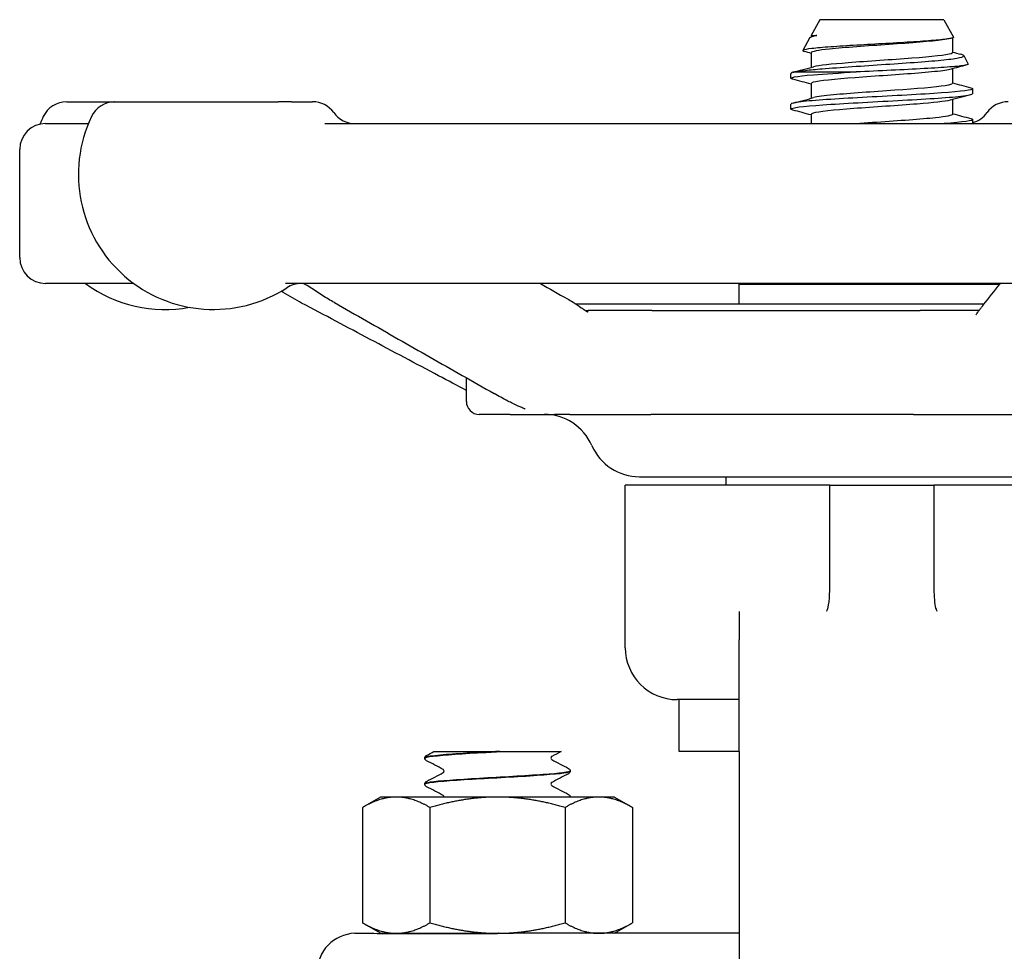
# Model space of a CAD drawing. Header units: inches. Extents: x 24 to 1128, y -94 to 748.
# Tile 454 of 573: x 747.35 to 749.72, y 264.71 to 266.95. Entities that reach past the tile are written whole.
import ezdxf

# ---------------------------------------------------------------- set-up
doc = ezdxf.new("R2010")
doc.units = ezdxf.units.IN
doc.header["$LTSCALE"] = 32
doc.header["$MEASUREMENT"] = 0
doc.layers.add('Visible (ANSI)', color=7, linetype='Continuous', lineweight=30)

msp = doc.modelspace()

# ---------------------------------------------------------------- linework, layer by layer
at = {"layer": 'Visible (ANSI)'}
for p, q in [((749.27581, 266.95012), (749.25499, 266.91246)), ((749.57416, 266.95012), (749.27581, 266.95012)), ((749.57416, 266.95012), (749.59727, 266.90832)), ((749.25499, 266.91246), (749.26847, 266.91246)), ((749.25499, 266.91246), (749.25499, 266.90899)), ((749.25969, 266.91052), (749.2608, 266.91082)), ((749.25193, 266.90693), (749.23476, 266.87588)), ((749.59499, 266.90626), (749.59499, 266.87065)), ((749.25499, 266.87065), (749.25499, 266.83512)), ((749.62196, 266.86368), (749.63314, 266.84345)), ((749.20624, 266.80912), (749.20624, 266.82098)), ((749.21481, 266.82429), (749.36342, 266.82429)), ((749.59499, 266.83204), (749.59499, 266.79651)), ((749.25499, 266.79651), (749.25499, 266.76098)), ((749.64374, 266.77205), (749.64374, 266.78391)), ((747.46314, 266.75262), (747.57799, 266.75262)), ((747.57912, 266.75262), (747.57799, 266.75262)), ((747.57912, 266.75262), (747.97174, 266.75262)), ((748.00409, 266.75262), (747.97174, 266.75262)), ((748.00409, 266.75262), (748.05495, 266.75262)), ((749.20624, 266.73498), (749.20624, 266.74684)), ((749.59499, 266.7579), (749.59499, 266.72237)), ((749.25499, 266.72237), (749.25499, 266.70012)), ((747.41249, 266.70012), (747.51526, 266.70012)), ((748.08422, 266.70012), (749.81793, 266.70012)), ((749.64374, 266.70012), (749.64374, 266.70977)), ((747.34999, 266.37762), (747.34999, 266.63762)), ((747.62467, 266.31512), (747.41249, 266.31512)), ((749.94497, 266.31512), (747.98981, 266.31512)), ((749.08124, 266.31362), (749.70923, 266.31362)), ((749.08124, 266.26575), (749.08124, 266.31362)), ((749.671, 266.26575), (748.68875, 266.26575)), ((748.87173, 266.25012), (748.71824, 266.25012)), ((748.87173, 266.25012), (749.51729, 266.25012)), ((749.51704, 266.25012), (749.51729, 266.25012)), ((749.65892, 266.25012), (749.51729, 266.25012)), ((748.42499, 266.03137), (748.42499, 266.08836)), ((748.53009, 266.00012), (748.45624, 266.00012)), ((748.53009, 266.00012), (748.63735, 266.00012)), ((748.67408, 266.00012), (748.63735, 266.00012)), ((748.67408, 266.00012), (748.86887, 266.00012)), ((749.50128, 266.00012), (748.86887, 266.00012)), ((749.50128, 266.00012), (749.74683, 266.00012)), ((748.84166, 265.85012), (750.00836, 265.85012)), ((749.04999, 265.83012), (749.04999, 265.85012)), ((748.80749, 265.43862), (748.80749, 265.83012)), ((749.29383, 265.83012), (748.80749, 265.83012)), ((749.29999, 265.83012), (749.29383, 265.83012)), ((749.29999, 265.69617), (749.29999, 265.83012)), ((749.29999, 265.83012), (749.54999, 265.83012)), ((749.55614, 265.83012), (749.54999, 265.83012)), ((749.54999, 265.83012), (749.54999, 265.69617)), ((750.04249, 265.83012), (749.55614, 265.83012)), ((749.29999, 265.60368), (749.29999, 265.69617)), ((749.54999, 265.69617), (749.54999, 265.60368)), ((749.08124, 265.5253), (749.08124, 265.45722)), ((749.08124, 265.18862), (749.08124, 265.45722)), ((749.08124, 265.31362), (748.93249, 265.31362)), ((748.93749, 265.18862), (748.93749, 265.31362)), ((748.34698, 265.18862), (748.41408, 265.18862)), ((748.41408, 265.18862), (748.49501, 265.18862)), ((748.50592, 265.18862), (748.49501, 265.18862)), ((748.50592, 265.18862), (748.5867, 265.18862)), ((748.5867, 265.18862), (748.65309, 265.18862)), ((749.08124, 265.18862), (748.93749, 265.18862)), ((749.08124, 265.18862), (749.08124, 264.06362)), ((748.32499, 265.17265), (748.32499, 265.17327)), ((748.67499, 265.14137), (748.67499, 265.14199)), ((748.32499, 265.11008), (748.32499, 265.1107)), ((748.21849, 265.07912), (748.17494, 265.05398)), ((748.2562, 265.07912), (748.21849, 265.07912)), ((748.49999, 265.07912), (748.2562, 265.07912)), ((748.74377, 265.07912), (748.49999, 265.07912)), ((748.67499, 265.07912), (748.67499, 265.07942)), ((748.78149, 265.07912), (748.74377, 265.07912)), ((748.78149, 265.07912), (748.82503, 265.05398)), ((748.17494, 265.05398), (748.17494, 264.77627)), ((748.33746, 265.05398), (748.33746, 264.77627)), ((748.66251, 265.05398), (748.66251, 264.77627)), ((748.82503, 265.05398), (748.82503, 264.77627)), ((748.21849, 264.75112), (748.17494, 264.77627)), ((748.78149, 264.75112), (748.82503, 264.77627)), ((748.21849, 264.75112), (748.2562, 264.75112)), ((748.2562, 264.75112), (748.49999, 264.75112)), ((748.3475, 264.75096), (748.34782, 264.75112)), ((748.49999, 264.75112), (748.53836, 264.75112)), ((748.50272, 264.75112), (748.50137, 264.75105)), ((748.51289, 264.75108), (748.51361, 264.75112)), ((749.08124, 264.75112), (748.53836, 264.75112))]:
    msp.add_line(p, q, dxfattribs=at)
for centre, radius, start, end in [((747.46314, 266.69012), 0.0625, 90, 154.62307), ((747.57912, 266.69012), 0.0625, 90, 154.62307), ((748.05495, 266.69012), 0.0625, 35.45054, 90), ((749.72911, 266.69012), 0.0625, 90, 144.54946), ((748.15678, 266.76262), 0.0625, 215.45054, 270), ((749.62728, 266.76262), 0.0625, 285.26016, 324.54946), ((747.41249, 266.63762), 0.0625, 90, 180), ((747.70031, 266.57762), 0.325, 154.62307, 158.15154), ((747.81629, 266.57762), 0.325, 154.62307, 302.99589), ((747.41249, 266.37762), 0.0625, 180, 270), ((747.70031, 266.57762), 0.325, 233.87107, 280.27854), ((748.02731, 266.25262), 0.0625, 90, 122.99589), ((748.45624, 266.03137), 0.03125, 180, 270), ((748.61249, 265.87512), 0.125, 23.57818, 90), ((748.84161, 265.97512), 0.125, 203.57818, 270), ((748.93249, 265.43862), 0.125, 180, 270), ((748.15949, 264.65737), 0.09375, 91.88915, 180)]:
    msp.add_arc(centre, radius, start, end, dxfattribs=at)
for points, knots in [([(749.25193, 266.90693), (749.25196, 266.90699), (749.25199, 266.90704), (749.25326, 266.90887), (749.25882, 266.91064), (749.26847, 266.91246)], [-0.17593642, -0.17593642, -0.17593642, -0.17593642, -0.17106186, -0.17106186, 0, 0, 0, 0]), ([(749.59727, 266.90832), (749.59794, 266.90711), (749.59509, 266.90593), (749.58182, 266.90338), (749.57055, 266.90205), (749.54076, 266.89936), (749.52244, 266.89803), (749.48104, 266.89534), (749.4583, 266.89401), (749.4113, 266.89131), (749.38749, 266.88998), (749.34191, 266.88729), (749.32063, 266.88596), (749.28346, 266.88327), (749.268, 266.88194), (749.2451, 266.87925), (749.23797, 266.87792), (749.23371, 266.87553), (749.23476, 266.8745), (749.23864, 266.87347)], [-4.0719862, -4.0719862, -4.0719862, -4.0719862, -3.9177275, -3.9177275, -3.7423694, -3.7423694, -3.5648477, -3.5648477, -3.385163, -3.385163, -3.2033156, -3.2033156, -3.0193061, -3.0193061, -2.8331349, -2.8331349, -2.6448024, -2.6448024, -2.4977376, -2.4977376, -2.4977376, -2.4977376]), ([(749.58895, 266.90463), (749.58505, 266.90356), (749.57917, 266.90249), (749.57135, 266.90143), (749.54441, 266.89775), (749.49508, 266.89408), (749.4424, 266.8904), (749.38972, 266.88672), (749.33499, 266.88305), (749.29932, 266.87937), (749.27112, 266.87647), (749.25539, 266.87356), (749.25513, 266.87065)], [14.3993772, 14.3993772, 14.3993772, 14.3993772, 14.6708098, 14.6708098, 14.6708098, 15.6053465, 15.6053465, 15.6053465, 16.5398213, 16.5398213, 16.5398213, 17.2787596, 17.2787596, 17.2787596, 17.2787596]), ([(749.21481, 266.82429), (749.22108, 266.82556), (749.23, 266.82683), (749.25252, 266.82939), (749.26598, 266.83066), (749.3026, 266.83373), (749.32715, 266.83551), (749.37973, 266.8391), (749.4072, 266.84087), (749.46142, 266.84446), (749.48766, 266.84624), (749.53542, 266.84983), (749.55655, 266.85161), (749.59093, 266.85519), (749.60396, 266.85697), (749.62023, 266.86056), (749.62346, 266.86234), (749.62065, 266.86504), (749.61847, 266.86594), (749.61508, 266.86684)], [-3.1722778, -3.1722778, -3.1722778, -3.1722778, -3.0186699, -3.0186699, -2.8665315, -2.8665315, -2.6554083, -2.6554083, -2.4471425, -2.4471425, -2.2417348, -2.2417348, -2.0391858, -2.0391858, -1.8394961, -1.8394961, -1.6426663, -1.6426663, -1.5449333, -1.5449333, -1.5449333, -1.5449333]), ([(749.59484, 266.87065), (749.59491, 266.86988), (749.59389, 266.86911), (749.59172, 266.86834), (749.58139, 266.86466), (749.5453, 266.86099), (749.49738, 266.85731), (749.44947, 266.85363), (749.3909, 266.84996), (749.34429, 266.84628), (749.30369, 266.84308), (749.27303, 266.83988), (749.26085, 266.83668)], [14.1371669, 14.1371669, 14.1371669, 14.1371669, 14.3334779, 14.3334779, 14.3334779, 15.268037, 15.268037, 15.268037, 16.2025341, 16.2025341, 16.2025341, 17.0165493, 17.0165493, 17.0165493, 17.0165493]), ([(749.63314, 266.84345), (749.63371, 266.84242), (749.63117, 266.8414), (749.61826, 266.83903), (749.60578, 266.83769), (749.57187, 266.835), (749.55068, 266.83367), (749.50222, 266.83098), (749.47536, 266.82965), (749.41941, 266.82696), (749.39084, 266.82563), (749.36342, 266.82429)], [-1.0116463, -1.0116463, -1.0116463, -1.0116463, -0.8526241, -0.8526241, -0.6427026, -0.6427026, -0.4306244, -0.4306244, -0.2163901, -0.2163901, 0, 0, 0, 0]), ([(749.21086, 266.8067), (749.21015, 266.80688), (749.20952, 266.80707), (749.20898, 266.80725), (749.19887, 266.8107), (749.21824, 266.81415), (749.26039, 266.81761), (749.28759, 266.81983), (749.32378, 266.82206), (749.36342, 266.82429)], [-23.7675739, -23.7675739, -23.7675739, -23.7675739, -23.7205704, -23.7205704, -23.7205704, -22.842934, -22.842934, -22.842934, -22.2764365, -22.2764365, -22.2764365, -22.2764365]), ([(749.58887, 266.83049), (749.58104, 266.82841), (749.56583, 266.82633), (749.54453, 266.82425), (749.50689, 266.82058), (749.45117, 266.8169), (749.39887, 266.81323), (749.34657, 266.80956), (749.29895, 266.80588), (749.27439, 266.80221), (749.26171, 266.80031), (749.25533, 266.79841), (749.25532, 266.79651)], [20.6825625, 20.6825625, 20.6825625, 20.6825625, 21.2112724, 21.2112724, 21.2112724, 22.1453793, 22.1453793, 22.1453793, 23.0794254, 23.0794254, 23.0794254, 23.5619449, 23.5619449, 23.5619449, 23.5619449]), ([(749.59465, 266.79651), (749.59467, 266.79473), (749.58905, 266.79294), (749.57778, 266.79116), (749.55458, 266.78749), (749.50796, 266.78381), (749.45591, 266.78014), (749.40386, 266.77646), (749.34765, 266.77279), (749.30896, 266.76912), (749.28588, 266.76692), (749.26936, 266.76473), (749.26109, 266.76254)], [20.4203522, 20.4203522, 20.4203522, 20.4203522, 20.874096, 20.874096, 20.874096, 21.8082248, 21.8082248, 21.8082248, 22.7422928, 22.7422928, 22.7422928, 23.2997346, 23.2997346, 23.2997346, 23.2997346]), ([(749.21099, 266.73256), (749.20795, 266.73334), (749.20633, 266.73412), (749.20624, 266.73491), (749.20585, 266.73833), (749.23474, 266.74176), (749.28308, 266.74519), (749.332, 266.74866), (749.39994, 266.75212), (749.46324, 266.75559), (749.52626, 266.75904), (749.58348, 266.7625), (749.61512, 266.76595), (749.63377, 266.76798), (749.64334, 266.77002), (749.64343, 266.77205)], [-30.0507592, -30.0507592, -30.0507592, -30.0507592, -29.8513057, -29.8513057, -29.8513057, -28.9802371, -28.9802371, -28.9802371, -28.0985528, -28.0985528, -28.0985528, -27.2207324, -27.2207324, -27.2207324, -26.7035376, -26.7035376, -26.7035376, -26.7035376]), ([(749.63888, 266.78633), (749.64331, 266.78518), (749.64476, 266.78404), (749.64292, 266.78289), (749.6374, 266.77944), (749.60233, 266.77599), (749.54981, 266.77254), (749.49729, 266.76909), (749.42832, 266.76564), (749.36668, 266.76219), (749.30505, 266.75874), (749.25192, 266.75529), (749.22561, 266.75184), (749.21289, 266.75017), (749.20655, 266.7485), (749.20657, 266.74684)], [20.2147233, 20.2147233, 20.2147233, 20.2147233, 20.5068064, 20.5068064, 20.5068064, 21.3838943, 21.3838943, 21.3838943, 22.2609286, 22.2609286, 22.2609286, 23.1379094, 23.1379094, 23.1379094, 23.5619449, 23.5619449, 23.5619449, 23.5619449]), ([(749.58909, 266.75635), (749.57735, 266.75327), (749.54866, 266.75019), (749.51028, 266.74711), (749.46451, 266.74344), (749.40608, 266.73977), (749.35752, 266.73609), (749.30896, 266.73242), (749.27144, 266.72875), (749.25943, 266.72508), (749.25648, 266.72418), (749.25508, 266.72328), (749.25516, 266.72237)], [26.9657478, 26.9657478, 26.9657478, 26.9657478, 27.7487513, 27.7487513, 27.7487513, 28.6824367, 28.6824367, 28.6824367, 29.6160625, 29.6160625, 29.6160625, 29.8451302, 29.8451302, 29.8451302, 29.8451302]), ([(749.59481, 266.72237), (749.59456, 266.71959), (749.58021, 266.7168), (749.55411, 266.71402), (749.51969, 266.71035), (749.46568, 266.70667), (749.41291, 266.703), (749.39913, 266.70204), (749.38553, 266.70108), (749.37244, 266.70012)], [26.7035376, 26.7035376, 26.7035376, 26.7035376, 27.4117273, 27.4117273, 27.4117273, 28.3454342, 28.3454342, 28.3454342, 28.5891214, 28.5891214, 28.5891214, 28.5891214]), ([(749.63903, 266.71219), (749.64128, 266.71161), (749.64274, 266.71103), (749.64336, 266.71045), (749.64708, 266.70701), (749.62122, 266.70357), (749.57468, 266.70012)], [26.4979086, 26.4979086, 26.4979086, 26.4979086, 26.6453001, 26.6453001, 26.6453001, 27.5206572, 27.5206572, 27.5206572, 27.5206572]), ([(748.02863, 266.26819), (748.0137, 266.27613), (747.99876, 266.28433), (747.98261, 266.29431), (747.98093, 266.29536), (747.97923, 266.29642)], [0, 0, 0, 0, 0.14967641, 0.14967641, 0.1669258, 0.1669258, 0.1669258, 0.1669258]), ([(748.04632, 266.31503), (748.04632, 266.31503), (748.04632, 266.31503), (748.04631, 266.31503), (748.04629, 266.31503), (748.04622, 266.31503), (748.04616, 266.31503), (748.04602, 266.31503), (748.04592, 266.31503), (748.04567, 266.31504), (748.04553, 266.31504), (748.04521, 266.31505), (748.04505, 266.31505), (748.04454, 266.31506), (748.0442, 266.31506), (748.0432, 266.31507), (748.04255, 266.31508), (748.04099, 266.31509), (748.04008, 266.31509), (748.03661, 266.31511), (748.03414, 266.31512), (748.03083, 266.31512), (748.03, 266.31512), (748.02855, 266.31512), (748.02794, 266.31512), (748.02731, 266.31512)], [0.435045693, 0.435045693, 0.435045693, 0.435045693, 0.43561134, 0.43561134, 0.436917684, 0.436917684, 0.438198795, 0.438198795, 0.43949022, 0.43949022, 0.440786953, 0.440786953, 0.442073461, 0.442073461, 0.444654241, 0.444654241, 0.44978688, 0.44978688, 0.457469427, 0.457469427, 0.479727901, 0.479727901, 0.487272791, 0.487272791, 0.492695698, 0.492695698, 0.492695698, 0.492695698]), ([(748.10752, 266.26908), (748.0981, 266.27445), (748.08807, 266.2802), (748.06913, 266.29219), (748.05959, 266.29878), (748.0446, 266.30851), (748.03968, 266.31157), (748.03433, 266.31431), (748.03343, 266.31474), (748.03261, 266.31512)], [0, 0, 0, 0, 0.10194952, 0.10194952, 0.20500071, 0.20500071, 0.25149705, 0.25149705, 0.26117643, 0.26117643, 0.26117643, 0.26117643]), ([(748.13277, 266.31512), (748.13277, 266.31512), (748.13276, 266.31512), (748.13269, 266.31512), (748.13261, 266.31512), (748.13232, 266.31512), (748.13209, 266.31512), (748.13159, 266.31512), (748.13131, 266.31512), (748.13096, 266.31512), (748.13084, 266.31512), (748.13084, 266.31512)], [0.003545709, 0.003545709, 0.003545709, 0.003545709, 0.004399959, 0.004399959, 0.006838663, 0.006838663, 0.013339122, 0.013339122, 0.022015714, 0.022015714, 0.028192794, 0.028192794, 0.028192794, 0.028192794]), ([(749.66874, 266.26292), (749.68239, 266.28001), (749.69604, 266.2971), (749.70993, 266.31451), (749.71018, 266.31482), (749.71042, 266.31512)], [0.95924083, 0.95924083, 0.95924083, 0.95924083, 1.28063663, 1.28063663, 1.28639378, 1.28639378, 1.28639378, 1.28639378]), ([(748.10752, 266.26908), (748.13314, 266.25448), (748.15877, 266.23989), (748.21001, 266.2107), (748.23564, 266.19611), (748.28689, 266.16693), (748.31252, 266.15235), (748.36377, 266.12318), (748.3894, 266.1086), (748.44067, 266.07944), (748.4663, 266.06486), (748.49194, 266.05029)], [0.9601047, 0.9601047, 0.9601047, 0.9601047, 1.233998, 1.233998, 1.5078914, 1.5078914, 1.7817848, 1.7817848, 2.0556781, 2.0556781, 2.3295715, 2.3295715, 2.3295715, 2.3295715]), ([(748.66811, 266.27825), (748.6724, 266.27581), (748.67726, 266.27307), (748.68871, 266.26594), (748.69521, 266.26135), (748.70413, 266.25515), (748.70657, 266.25346), (748.71078, 266.25069), (748.71258, 266.24955), (748.71488, 266.24821), (748.71553, 266.24784), (748.71663, 266.24725), (748.7171, 266.24701), (748.71799, 266.24658), (748.71831, 266.24644), (748.71842, 266.24639), (748.71843, 266.24639), (748.71843, 266.24639)], [0, 0, 0, 0, 0.04699542, 0.04699542, 0.11490243, 0.11490243, 0.14035888, 0.14035888, 0.15950508, 0.15950508, 0.16742084, 0.16742084, 0.17475361, 0.17475361, 0.18491555, 0.18491555, 0.18723361, 0.18723361, 0.18723361, 0.18723361]), ([(748.42499, 266.05777), (748.40276, 266.06956), (748.38053, 266.08134), (748.33083, 266.10771), (748.30335, 266.12229), (748.2484, 266.15146), (748.22093, 266.16605), (748.16598, 266.19523), (748.13851, 266.20982), (748.08357, 266.239), (748.0561, 266.2536), (748.02863, 266.26819)], [0.7856779, 0.7856779, 0.7856779, 0.7856779, 1.0071895, 1.0071895, 1.2810829, 1.2810829, 1.5549762, 1.5549762, 1.8288696, 1.8288696, 2.1027629, 2.1027629, 2.1027629, 2.1027629]), ([(748.71169, 266.25013), (748.71177, 266.25013), (748.71184, 266.25013), (748.7129, 266.25013), (748.71389, 266.25013), (748.71562, 266.25013), (748.71637, 266.25012), (748.71728, 266.25012), (748.71742, 266.25012), (748.71761, 266.25012), (748.71765, 266.25012), (748.71772, 266.25012), (748.71774, 266.25012), (748.71776, 266.25012), (748.71776, 266.25012), (748.71777, 266.25012), (748.71777, 266.25012), (748.71786, 266.25012), (748.71792, 266.25012), (748.71807, 266.25012), (748.71814, 266.25012), (748.71822, 266.25012)], [0.365646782, 0.365646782, 0.365646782, 0.365646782, 0.366238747, 0.366238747, 0.374269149, 0.374269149, 0.380293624, 0.380293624, 0.381424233, 0.381424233, 0.381755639, 0.381755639, 0.381902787, 0.381902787, 0.381939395, 0.381939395, 0.38197621, 0.38197621, 0.383061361, 0.383061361, 0.384147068, 0.384147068, 0.384147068, 0.384147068]), ([(749.6512, 266.23989), (749.6512, 266.23989), (749.6512, 266.23989), (749.65127, 266.23995), (749.65155, 266.24021), (749.65275, 266.24155), (749.65408, 266.24328), (749.65707, 266.2475), (749.6585, 266.24957), (749.66163, 266.25391), (749.6633, 266.25611), (749.66596, 266.25949), (749.667, 266.26077), (749.66807, 266.26209), (749.66832, 266.26239), (749.66861, 266.26275), (749.66867, 266.26284), (749.66874, 266.26292)], [0.26212608, 0.26212608, 0.26212608, 0.26212608, 0.26523685, 0.26523685, 0.28985831, 0.28985831, 0.33915701, 0.33915701, 0.37182931, 0.37182931, 0.40139039, 0.40139039, 0.42145766, 0.42145766, 0.42810276, 0.42810276, 0.43031521, 0.43031521, 0.43031521, 0.43031521]), ([(748.5663, 266.01304), (748.5663, 266.01304), (748.56624, 266.01307), (748.56598, 266.01318), (748.56577, 266.01326), (748.56499, 266.01359), (748.56424, 266.0139), (748.5619, 266.01488), (748.56016, 266.01562), (748.55558, 266.01759), (748.55269, 266.01887), (748.54127, 266.02407), (748.53293, 266.02814), (748.51334, 266.03819), (748.50237, 266.04437), (748.49194, 266.05029)], [0.39585075, 0.39585075, 0.39585075, 0.39585075, 0.39968552, 0.39968552, 0.40370186, 0.40370186, 0.41181601, 0.41181601, 0.42782349, 0.42782349, 0.45404456, 0.45404456, 0.5327548, 0.5327548, 0.64518122, 0.64518122, 0.64518122, 0.64518122]), ([(749.29418, 265.53064), (749.29442, 265.53109), (749.2946, 265.53154), (749.29633, 265.53597), (749.29775, 265.54425), (749.29962, 265.57136), (749.29999, 265.58671), (749.29999, 265.60368)], [0.01028684, 0.01028684, 0.01028684, 0.01028684, 0.01590204, 0.01590204, 0.08584187, 0.08584187, 0.15193376, 0.15193376, 0.15193376, 0.15193376]), ([(749.54999, 265.60368), (749.54999, 265.59287), (749.55014, 265.58269), (749.55082, 265.56416), (749.55131, 265.55581), (749.55302, 265.5398), (749.55417, 265.53428), (749.55555, 265.53112), (749.55566, 265.53089), (749.55579, 265.53064)], [0, 0, 0, 0, 0.09469213, 0.09469213, 0.18700728, 0.18700728, 0.29404594, 0.29404594, 0.30156032, 0.30156032, 0.30156032, 0.30156032]), ([(749.29217, 265.52699), (749.2922, 265.52703), (749.29222, 265.52708), (749.29291, 265.52827), (749.29356, 265.52944), (749.29418, 265.53064)], [-0.566346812, -0.566346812, -0.566346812, -0.566346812, -0.565454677, -0.565454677, -0.542430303, -0.542430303, -0.542430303, -0.542430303]), ([(749.55579, 265.53064), (749.55641, 265.52944), (749.55706, 265.52827), (749.55775, 265.52708), (749.55777, 265.52703), (749.5578, 265.52699)], [-0.020804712, -0.020804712, -0.020804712, -0.020804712, 0, 0, 0.000806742, 0.000806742, 0.000806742, 0.000806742]), ([(748.32499, 265.17329), (748.32505, 265.17457), (748.32552, 265.17577), (748.32663, 265.17743), (748.32722, 265.17798), (748.32826, 265.17878), (748.32873, 265.17906), (748.32919, 265.1793)], [0, 0, 0, 0, 0.017960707, 0.017960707, 0.035135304, 0.035135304, 0.051182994, 0.051182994, 0.051182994, 0.051182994]), ([(748.49501, 265.18862), (748.44077, 265.18554), (748.38794, 265.18245), (748.35676, 265.17936), (748.33624, 265.17733), (748.32542, 265.1753), (748.32526, 265.17327)], [0.0284489, 0.0284489, 0.0284489, 0.0284489, 0.9586618, 0.9586618, 0.9586618, 1.5707963, 1.5707963, 1.5707963, 1.5707963]), ([(748.32531, 265.17262), (748.32526, 265.17424), (748.33195, 265.17587), (748.34529, 265.17749), (748.37047, 265.18055), (748.41875, 265.18362), (748.4719, 265.18668), (748.48314, 265.18733), (748.49455, 265.18798), (748.50592, 265.18862)], [-7.8566906, -7.8566906, -7.8566906, -7.8566906, -7.3674505, -7.3674505, -7.3674505, -6.4443529, -6.4443529, -6.4443529, -6.2492664, -6.2492664, -6.2492664, -6.2492664]), ([(748.32919, 265.16661), (748.32848, 265.16699), (748.32772, 265.16744), (748.32647, 265.16873), (748.32603, 265.16929), (748.3253, 265.17075), (748.32503, 265.17167), (748.32499, 265.17262)], [0, 0, 0, 0, 0.024898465, 0.024898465, 0.037820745, 0.037820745, 0.051208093, 0.051208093, 0.051208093, 0.051208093]), ([(748.63044, 265.17673), (748.63038, 265.17669), (748.63021, 265.17658), (748.6297, 265.17605), (748.62939, 265.17566), (748.62885, 265.17452), (748.62865, 265.17375), (748.62865, 265.17296)], [0.008751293, 0.008751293, 0.008751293, 0.008751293, 0.024017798, 0.024017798, 0.03673453, 0.03673453, 0.049915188, 0.049915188, 0.049915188, 0.049915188]), ([(748.62865, 265.17296), (748.62865, 265.17175), (748.62915, 265.17063), (748.62994, 265.16955), (748.63023, 265.16934), (748.63044, 265.16919), (748.63047, 265.16917), (748.63047, 265.16917)], [0, 0, 0, 0, 0.02017106, 0.02017106, 0.036592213, 0.036592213, 0.045399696, 0.045399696, 0.045399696, 0.045399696]), ([(748.3252, 265.11006), (748.32507, 265.11093), (748.32693, 265.1118), (748.33087, 265.11267), (748.34518, 265.11584), (748.38669, 265.119), (748.4388, 265.12217), (748.48974, 265.12526), (748.54952, 265.12836), (748.59515, 265.13145), (748.64057, 265.13453), (748.6709, 265.13761), (748.67458, 265.14069), (748.67485, 265.14091), (748.67498, 265.14114), (748.67496, 265.14137)], [-14.139876, -14.139876, -14.139876, -14.139876, -13.877024, -13.877024, -13.877024, -12.9235543, -12.9235543, -12.9235543, -11.9914333, -11.9914333, -11.9914333, -11.0635915, -11.0635915, -11.0635915, -10.9955743, -10.9955743, -10.9955743, -10.9955743]), ([(748.67498, 265.14201), (748.67502, 265.13904), (748.6504, 265.13606), (748.60967, 265.13309), (748.56747, 265.13001), (748.50896, 265.12693), (748.45648, 265.12384), (748.40403, 265.12076), (748.35886, 265.11768), (748.33821, 265.1146), (748.3295, 265.1133), (748.32524, 265.112), (748.3253, 265.1107)], [4.70968, 4.70968, 4.70968, 4.70968, 5.6057508, 5.6057508, 5.6057508, 6.5343927, 6.5343927, 6.5343927, 7.4627822, 7.4627822, 7.4627822, 7.8539816, 7.8539816, 7.8539816, 7.8539816]), ([(748.37132, 265.14168), (748.37132, 265.14288), (748.37082, 265.144), (748.37003, 265.14508), (748.36974, 265.14529), (748.36953, 265.14544), (748.3695, 265.14546), (748.3695, 265.14546)], [0, 0, 0, 0, 0.02017106, 0.02017106, 0.036592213, 0.036592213, 0.045399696, 0.045399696, 0.045399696, 0.045399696]), ([(748.36953, 265.1379), (748.36959, 265.13794), (748.36976, 265.13805), (748.37027, 265.13859), (748.37058, 265.13897), (748.37112, 265.14011), (748.37132, 265.14089), (748.37132, 265.14168)], [0.008751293, 0.008751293, 0.008751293, 0.008751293, 0.024017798, 0.024017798, 0.03673453, 0.03673453, 0.049915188, 0.049915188, 0.049915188, 0.049915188]), ([(748.67078, 265.14802), (748.67149, 265.14764), (748.67225, 265.14719), (748.6735, 265.14591), (748.67394, 265.14534), (748.67467, 265.14389), (748.67494, 265.14296), (748.67498, 265.14201)], [0, 0, 0, 0, 0.024898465, 0.024898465, 0.037820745, 0.037820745, 0.051208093, 0.051208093, 0.051208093, 0.051208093]), ([(748.67498, 265.14134), (748.67492, 265.14006), (748.67445, 265.13886), (748.67334, 265.1372), (748.67275, 265.13666), (748.67171, 265.13585), (748.67124, 265.13557), (748.67078, 265.13533)], [0, 0, 0, 0, 0.017960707, 0.017960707, 0.035135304, 0.035135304, 0.051182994, 0.051182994, 0.051182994, 0.051182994]), ([(748.32499, 265.11073), (748.32505, 265.11201), (748.32552, 265.11321), (748.32663, 265.11487), (748.32722, 265.11541), (748.32826, 265.11622), (748.32873, 265.1165), (748.32919, 265.11674)], [0, 0, 0, 0, 0.017960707, 0.017960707, 0.035135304, 0.035135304, 0.051182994, 0.051182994, 0.051182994, 0.051182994]), ([(748.32919, 265.10405), (748.32848, 265.10443), (748.32772, 265.10488), (748.32647, 265.10616), (748.32603, 265.10673), (748.3253, 265.10818), (748.32503, 265.10911), (748.32499, 265.11006)], [0, 0, 0, 0, 0.024898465, 0.024898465, 0.037820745, 0.037820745, 0.051208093, 0.051208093, 0.051208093, 0.051208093]), ([(748.63044, 265.11417), (748.63038, 265.11413), (748.63021, 265.11402), (748.6297, 265.11348), (748.62939, 265.1131), (748.62885, 265.11196), (748.62865, 265.11118), (748.62865, 265.11039)], [0.008751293, 0.008751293, 0.008751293, 0.008751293, 0.024017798, 0.024017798, 0.03673453, 0.03673453, 0.049915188, 0.049915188, 0.049915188, 0.049915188]), ([(748.62865, 265.11039), (748.62865, 265.10919), (748.62915, 265.10807), (748.62994, 265.10699), (748.63023, 265.10678), (748.63044, 265.10663), (748.63047, 265.10661), (748.63047, 265.10661)], [0, 0, 0, 0, 0.02017106, 0.02017106, 0.036592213, 0.036592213, 0.045399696, 0.045399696, 0.045399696, 0.045399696]), ([(748.67078, 265.08546), (748.67149, 265.08508), (748.67225, 265.08463), (748.6735, 265.08334), (748.67394, 265.08278), (748.67467, 265.08132), (748.67494, 265.0804), (748.67498, 265.07945)], [0, 0, 0, 0, 0.024898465, 0.024898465, 0.037820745, 0.037820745, 0.051208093, 0.051208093, 0.051208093, 0.051208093]), ([(748.37132, 265.07912), (748.37132, 265.08033), (748.37082, 265.08144), (748.37003, 265.08252), (748.36974, 265.08273), (748.36953, 265.08288), (748.3695, 265.0829), (748.3695, 265.0829)], [0.000064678, 0.000064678, 0.000064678, 0.000064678, 0.02017106, 0.02017106, 0.036592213, 0.036592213, 0.045399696, 0.045399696, 0.045399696, 0.045399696]), ([(748.15639, 264.75107), (748.15639, 264.75107), (748.15755, 264.75107), (748.16523, 264.75107), (748.17675, 264.75106), (748.21434, 264.75104), (748.24233, 264.75102), (748.30006, 264.75099), (748.32638, 264.75097), (748.37823, 264.75094), (748.40298, 264.75092), (748.42844, 264.7509)], [1.2366721, 1.2366721, 1.2366721, 1.2366721, 1.3621369, 1.3621369, 1.6526244, 1.6526244, 1.9961754, 1.9961754, 2.2345824, 2.2345824, 2.4334495, 2.4334495, 2.4334495, 2.4334495]), ([(748.42844, 264.7509), (748.43123, 264.7509), (748.43403, 264.7509), (748.44649, 264.7509), (748.45619, 264.75092), (748.48098, 264.75098), (748.49609, 264.75103), (748.51962, 264.7511), (748.528, 264.75112), (748.53705, 264.75112), (748.53771, 264.75112), (748.53836, 264.75112)], [0.04807073, 0.04807073, 0.04807073, 0.04807073, 0.06985523, 0.06985523, 0.14510353, 0.14510353, 0.26153365, 0.26153365, 0.32575457, 0.32575457, 0.3307654, 0.3307654, 0.3307654, 0.3307654])]:
    msp.add_open_spline(points, degree=3, knots=knots, dxfattribs=at)
for points in [[(749.26847, 266.91246), (749.2654, 266.91191), (749.26287, 266.91136), (749.26088, 266.91082)], [(749.59304, 266.90566), (749.59175, 266.90532), (749.59046, 266.90498), (749.58917, 266.90463)], [(749.25499, 266.86911), (749.24954, 266.87057), (749.24409, 266.87202), (749.23864, 266.87347)], [(749.59499, 266.87219), (749.60168, 266.8704), (749.60838, 266.86862), (749.61508, 266.86684)], [(749.62956, 266.84124), (749.6161, 266.83767), (749.60263, 266.83409), (749.58917, 266.83049)], [(749.21481, 266.82429), (749.20913, 266.82319), (749.2064, 266.82208), (749.20649, 266.82098)], [(749.21084, 266.8234), (749.2275, 266.8278), (749.24415, 266.83222), (749.2608, 266.83668)], [(749.25499, 266.79497), (749.24028, 266.7989), (749.22556, 266.80281), (749.21084, 266.8067)], [(749.59499, 266.79805), (749.60969, 266.79412), (749.62441, 266.79022), (749.63913, 266.78633)], [(749.63913, 266.76963), (749.62247, 266.76522), (749.60582, 266.76081), (749.58917, 266.75635)], [(749.21084, 266.74926), (749.2275, 266.75366), (749.24415, 266.75808), (749.2608, 266.76254)], [(749.25499, 266.72083), (749.24028, 266.72476), (749.22556, 266.72867), (749.21084, 266.73256)], [(749.59499, 266.72391), (749.60969, 266.71998), (749.62441, 266.71608), (749.63913, 266.71219)], [(748.60326, 266.31512), (748.62488, 266.30283), (748.6465, 266.29054), (748.66811, 266.27825)], [(749.11828, 266.31362), (749.11823, 266.31418), (749.11807, 266.31469), (749.11787, 266.31512)], [(748.32919, 265.1793), (748.33512, 265.18241), (748.34105, 265.18551), (748.34698, 265.18862)], [(748.65309, 265.18862), (748.64554, 265.18466), (748.63799, 265.1807), (748.63044, 265.17673)], [(748.36951, 265.14546), (748.35608, 265.15252), (748.34264, 265.15957), (748.32919, 265.16661)], [(748.63046, 265.16917), (748.64389, 265.16211), (748.65733, 265.15506), (748.67078, 265.14802)], [(748.32919, 265.11674), (748.34264, 265.12378), (748.35609, 265.13083), (748.36953, 265.1379)], [(748.67078, 265.13533), (748.65733, 265.12829), (748.64388, 265.12124), (748.63044, 265.11417)], [(748.36951, 265.0829), (748.35608, 265.08996), (748.34264, 265.09701), (748.32919, 265.10405)], [(748.63046, 265.10661), (748.64389, 265.09955), (748.65733, 265.0925), (748.67078, 265.08546)], [(748.67486, 265.07945), (748.67487, 265.07934), (748.67486, 265.07923), (748.67481, 265.07912)]]:
    msp.add_open_spline(points, degree=3, dxfattribs=at)
for points in [[(748.2562, 265.07912), (748.21849, 265.07912), (748.17494, 265.05398)], [(748.33746, 265.05398), (748.29391, 265.07912), (748.2562, 265.07912)], [(748.49999, 265.07912), (748.42456, 265.07912), (748.33746, 265.05398)], [(748.66251, 265.05398), (748.57541, 265.07912), (748.49999, 265.07912)], [(748.74377, 265.07912), (748.70606, 265.07912), (748.66251, 265.05398)], [(748.82503, 265.05398), (748.78149, 265.07912), (748.74377, 265.07912)], [(748.17494, 264.77627), (748.21849, 264.75112), (748.2562, 264.75112)], [(748.2562, 264.75112), (748.29391, 264.75112), (748.33746, 264.77627)], [(748.33746, 264.77627), (748.42456, 264.75112), (748.49999, 264.75112)], [(748.49999, 264.75112), (748.57541, 264.75112), (748.66251, 264.77627)], [(748.66251, 264.77627), (748.70606, 264.75112), (748.74377, 264.75112)], [(748.74377, 264.75112), (748.78149, 264.75112), (748.82503, 264.77627)]]:
    msp.add_rational_spline(points, [1, 1.0379548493, 1], degree=2, dxfattribs=at)

doc.saveas('drawing.dxf')
